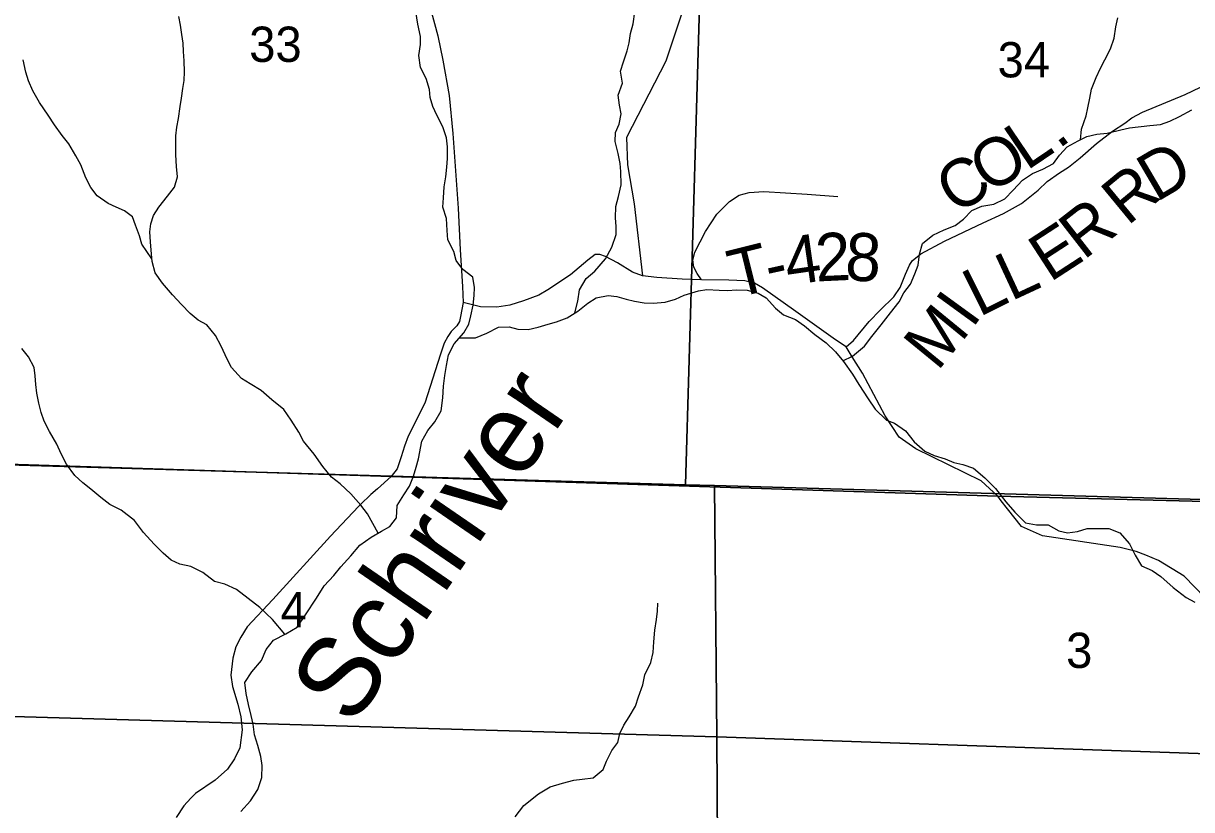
# Model space of a CAD drawing. Extents: x 2043100 to 2470832, y 443715 to 810583.
# Drawn here: x 2237420 to 2244735, y 604826 to 609746 of the extents above; entities that cross this region are included whole.
import ezdxf

# ---------------------------------------------------------------- set-up
doc = ezdxf.new("R2010")
doc.units = 0
for name, color, linetype in [('GM_X_County_Road', 7, 'Continuous'), ('GM_X_Minor_River', 7, 'Continuous'), ('GM_X_Minor_River_Text', 7, 'Continuous'), ('GM_X_Section', 7, 'Continuous'), ('GM_X_Section_Text', 7, 'Continuous'), ('GM_X_Township', 7, 'Continuous'), ('GM_X_Township_Road', 7, 'Continuous'), ('GM_X_Township_Road_Text', 7, 'Continuous'), ('GM_X_Township_ROW', 7, 'Continuous')]:
    doc.layers.add(name, color=color, linetype=linetype)

msp = doc.modelspace()

# ---------------------------------------------------------------- linework, layer by layer
at = {"layer": 'GM_X_County_Road'}
for points in [[(2239966.3, 609845.8), (2240016.1, 609668.8), (2240046.2, 609516.2), (2240085.4, 609295.3), (2240108.4, 609056.5), (2240142.5, 608589.2), (2240155.3, 608328.6), (2240170.4, 608100), (2240173.1, 607999.8), (2240158, 607911.8), (2240151.6, 607879.9), (2240133.2, 607854), (2240098.8, 607818.4), (2240078.3, 607786.6), (2240055.8, 607744.8), (2240032.9, 607675), (2239933, 607369.7), (2239830.3, 607162.6), (2239807.5, 607100.8), (2239786.6, 607033), (2239770, 606989.1), (2239761.6, 606959.1), (2239722.4, 606909.9), (2239637.9, 606832.5), (2239595.5, 606797), (2239530.6, 606735.7), (2239519.9, 606724.2), (2239519.4, 606723.7)], [(2243543.1, 606758.7), (2243521.3, 606786.8), (2243416.6, 606884.1), (2243008.2, 607083.2), (2242903.5, 607157.5), (2242815.6, 607289.7), (2242673.7, 607558.1), (2242610.2, 607659.3), (2242571.3, 607720.9), (2242504.6, 607766), (2242255.9, 607942.7), (2242047.7, 608091.9), (2241997.2, 608121.2), (2241937, 608134.4), (2241836.8, 608139), (2241666.7, 608140.5), (2241544.5, 608144.7), (2241386.2, 608156.5), (2241296.5, 608166.5), (2241233.7, 608188.3), (2241140.8, 608247.1), (2241066.1, 608288.1), (2241029.9, 608299.6), (2240999.9, 608299.1), (2240954.4, 608264.4), (2240845.6, 608172.7), (2240704.8, 608078.5), (2240647.3, 608045.6), (2240551.7, 608010.2), (2240466, 607982.9), (2240384.2, 607969.7), (2240282, 607972.2), (2240173.1, 607999.8)], [(2239519.4, 606723.7), (2239344, 606537.7), (2238982.7, 606141.5), (2238822.4, 605969.2), (2238781.5, 605905.7), (2238750.7, 605843.9), (2238731.8, 605774.1), (2238718.5, 605668), (2238729.6, 605595.8), (2238762.2, 605485.2), (2238781.2, 605406.8), (2238790.2, 605324.5), (2238774.7, 605212.5), (2238741.8, 605142.8), (2238699, 605079.3), (2238620.1, 605010.1), (2238498.9, 604927.5), (2238468.5, 604897.9), (2238423.9, 604850.3), (2238376.9, 604776.8)], [(2244819.3, 606150.7), (2244689.1, 606286.7), (2244527.1, 606384.5), (2244449.4, 606418.3), (2244388.7, 606441.9), (2244287.4, 606465.6), (2243800.9, 606539.7), (2243669.7, 606597.2), (2243582, 606708.6), (2243543.1, 606758.7)]]:
    msp.add_lwpolyline(points, dxfattribs=at)
at = {"layer": 'GM_X_Minor_River'}
for points in [[(2239642.6, 606556.5), (2239575.6, 606676.9), (2239533.1, 606730.6), (2239470.5, 606802.1), (2239404, 606863.6), (2239349.7, 606907.2), (2239295.1, 606972.8), (2239240.5, 607050.4), (2239173.8, 607131.8), (2239145.3, 607187.7), (2239096.7, 607263.3), (2239050.2, 607328.9), (2238975.7, 607390.4), (2238909.2, 607447.8), (2238840.9, 607489.3), (2238786.6, 607522.8), (2238724.1, 607592.4), (2238695.6, 607644.2), (2238658.9, 607725.9), (2238622.4, 607793.7), (2238569.8, 607859.3), (2238515.6, 607888.8), (2238465.3, 607930.4), (2238410.8, 607986), (2238354.3, 608047.6), (2238291.7, 608121.1), (2238245.2, 608184.7), (2238226.6, 608256.7), (2238219.9, 608326.7), (2238215.5, 608378.7), (2238212.9, 608440.7), (2238218.5, 608490.8), (2238234, 608543), (2238267.5, 608595.3), (2238322.9, 608663.8), (2238366.3, 608720.2), (2238385.7, 608786.5), (2238379.2, 608850.5), (2238374.6, 608922.5), (2238373.9, 608990.5), (2238375.5, 609042.6), (2238381, 609096.7), (2238390.5, 609150.8), (2238401.9, 609225), (2238409.4, 609279.1), (2238418.8, 609339.2), (2238426.4, 609389.3), (2238429.9, 609443.4), (2238427.3, 609511.5), (2238422.8, 609569.5), (2238420.3, 609621.5), (2238411.8, 609677.5), (2238403.3, 609735.5), (2238392.9, 609789.4)], [(2240074.9, 608973.1), (2240070.4, 609029.2), (2240045.8, 609099), (2240009.2, 609170.7), (2239984.7, 609226.6), (2239968.2, 609282.5), (2239963.8, 609332.5), (2239941.2, 609400.4), (2239906.6, 609470.1), (2239895.9, 609544.1), (2239907.3, 609614.3), (2239906.9, 609664.3), (2239890.2, 609740.2), (2239877.5, 609820.2)], [(2240874, 607934), (2240890.8, 608007.3), (2240902.2, 608079.5), (2240943.5, 608149.9), (2240999.1, 608196.4), (2241064.3, 608273), (2241105.7, 608345.4), (2241132.9, 608425.8), (2241132.5, 608475.8), (2241128, 608529.8), (2241129.4, 608599.9), (2241146.8, 608662.1), (2241162.2, 608736.3), (2241161.4, 608818.3), (2241157, 608868.3), (2241144.4, 608932.3), (2241125.8, 609006.2), (2241127.3, 609064.2), (2241150.8, 609114.5), (2241164.2, 609180.7), (2241151.8, 609234.6), (2241145.2, 609296.6), (2241170.5, 609372.9), (2241159.9, 609446.9), (2241177.3, 609505.1), (2241200.7, 609573.3), (2241212.3, 609623.5), (2241221.7, 609683.6), (2241239.2, 609743.8), (2241248.5, 609818)], [(2244039.9, 609018.2), (2244044.9, 609083.3), (2244074.2, 609167.7), (2244085.7, 609217.8), (2244097.2, 609278), (2244108.7, 609334.1), (2244138, 609406.4), (2244165.5, 609466.7), (2244191, 609519), (2244226.3, 609587.3), (2244249.7, 609653.6), (2244261.1, 609723.8), (2244272.6, 609779.9)], [(2238225, 608273.5), (2238161.6, 608364.2), (2238147.2, 608416.1), (2238122.6, 608483.9), (2238104.2, 608535.8), (2238053.9, 608573.4), (2238001.7, 608595), (2237951.5, 608618.6), (2237881.2, 608666), (2237842.7, 608719.8), (2237812.2, 608779.5), (2237779.5, 608861.3), (2237749, 608917.1), (2237704.4, 608992.8), (2237664, 609044.5), (2237615.4, 609112.1), (2237574.9, 609171.8), (2237520.3, 609251.4), (2237479.6, 609323.2), (2237453.1, 609387), (2237434.6, 609440.9), (2237418, 609518.8)], [(2242550.8, 607634.4), (2242612.6, 607663.8), (2242686, 607726.5), (2242733.4, 607787), (2242790.7, 607859.5), (2242850, 607934.1), (2242903.4, 608002.6), (2242932.8, 608058.9), (2242974.3, 608113.3), (2243001.7, 608179.6), (2243023.2, 608233.8), (2243030.6, 608302), (2243050, 608368.2), (2243115.5, 608420.8), (2243185.2, 608453.4), (2243254.9, 608482), (2243306.5, 608520.5), (2243358, 608575), (2243421.7, 608601.6), (2243497.5, 608614.2), (2243565.2, 608648.9), (2243618.6, 608701.4), (2243676, 608765.9), (2243739.6, 608806.5), (2243803.3, 608833.1), (2243871, 608869.7), (2243908.5, 608922), (2243956, 608972.5), (2244025.6, 609011.1), (2244079.3, 609037.6), (2244141.2, 609052.2), (2244207, 609058.7), (2244290.8, 609079.5), (2244346.6, 609092), (2244472.4, 609107), (2244540.3, 609113.6), (2244598.1, 609134.2), (2244659.8, 609162.7), (2244737.4, 609205.4)], [(2238782.6, 604814.7), (2238842, 604881.2), (2238887.3, 604951.7), (2238912.7, 605025.9), (2238916, 605102), (2238907.5, 605158), (2238888.9, 605227.9), (2238868.3, 605293.8), (2238859.7, 605359.8), (2238847.3, 605413.7), (2238828.7, 605483.6), (2238816.1, 605551.5), (2238807.5, 605621.5), (2238850.8, 605687.9), (2238910.2, 605758.5), (2238939.5, 605826.8), (2238987, 605887.2), (2239062.6, 605925.9), (2239134.2, 605966.6), (2239187.4, 606045.1), (2239254.5, 606149.8), (2239303.7, 606226.2), (2239363.1, 606290.8), (2239408.6, 606345.2), (2239470, 606413.8), (2239527.3, 606480.4), (2239596.8, 606531), (2239662.5, 606567.6), (2239714.2, 606598.1), (2239755.6, 606652.5), (2239761, 606728.6), (2239802.3, 606795), (2239837.8, 606849.3), (2239863.3, 606911.6), (2239878.8, 606967.8), (2239894.3, 607022), (2239915.3, 607132.2), (2239952.7, 607198.6), (2239996.2, 607253), (2240035.5, 607321.4), (2240046.8, 607403.6), (2240050.1, 607475.7), (2240059.5, 607541.8), (2240069, 607605.9), (2240082.4, 607672.1), (2240117.7, 607740.5), (2240177.1, 607809), (2240208.6, 607863.3), (2240222.1, 607915.5), (2240237.5, 607981.7), (2240243, 608043.8), (2240244.5, 608093.8), (2240234, 608157.8), (2240171.6, 608205.3), (2240129.1, 608263), (2240114.6, 608318.9), (2240078, 608390.7), (2240073.5, 608450.7), (2240068.8, 608524.7), (2240046.2, 608596.6), (2240049.7, 608654.6), (2240055.1, 608722.8), (2240064.5, 608784.9), (2240072, 608847), (2240075.5, 608901.1), (2240074.9, 608973.1)], [(2240149.5, 607777.2), (2240251.3, 607777.6), (2240321, 607808.3), (2240394.6, 607844.9), (2240462.5, 607847.5), (2240516.6, 607832), (2240580.6, 607830.5), (2240644.4, 607845.1), (2240706.2, 607863.6), (2240758.1, 607878.1), (2240825.8, 607902.7), (2240891.4, 607945.3), (2240954.9, 607995.9), (2241006.5, 608028.3), (2241082.4, 608043), (2241136.4, 608037.5), (2241194.5, 608019.9), (2241246.5, 608008.4), (2241306.6, 607996.9), (2241362.6, 607995.4), (2241438.5, 608002), (2241504.2, 608020.6), (2241558, 608045.1), (2241647.7, 608071.9), (2241699.6, 608080.3), (2241777.5, 608077), (2241829.5, 608075.4), (2241885.5, 608077.9), (2241951.4, 608076.5), (2242021.5, 608057.1), (2242071.8, 608027.5), (2242130.3, 607963.9), (2242180.6, 607922.3), (2242254.8, 607893), (2242311.1, 607853.4), (2242375.6, 607799.9), (2242446, 607746.5), (2242504.4, 607690.9), (2242554.9, 607629.3), (2242611.6, 607551.8), (2242652.1, 607486), (2242708.9, 607396.5), (2242753.4, 607330.8), (2242824, 607263.3), (2242874.1, 607243.8), (2242942.5, 607196.3), (2242997, 607126.7), (2243065.5, 607069.3), (2243123.7, 607041.8), (2243191.8, 607020.3), (2243246, 606998.8), (2243302.1, 606985.2), (2243370.2, 606961.8), (2243440.7, 606902.4), (2243507.2, 606834.9), (2243571.9, 606751.4), (2243628.5, 606687.8), (2243695, 606620.4), (2243763.1, 606608.9), (2243837, 606607.6), (2243903.3, 606570.1), (2243957.4, 606558.6), (2244021.2, 606567.1), (2244081, 606585.7), (2244165, 606584.4), (2244216.9, 606584.8), (2244285.1, 606557.4), (2244345.7, 606489.9), (2244382.3, 606418.1), (2244420.8, 606352.4), (2244487, 606323), (2244543.3, 606285.4), (2244619.9, 606216), (2244700.4, 606152.7), (2244754.6, 606123.1)], [(2239056.2, 605922.7), (2238979.8, 606015.3), (2238901.2, 606090.7), (2238826.8, 606146.1), (2238754.3, 606203.5), (2238682.1, 606236.9), (2238616, 606252.3), (2238543.6, 606309.8), (2238469.3, 606347.2), (2238399.2, 606362.6), (2238345, 606386.1), (2238294.7, 606429.7), (2238238.2, 606487.3), (2238171.6, 606560.8), (2238115, 606634.3), (2238032.5, 606699.7), (2237962.2, 606735.1), (2237905.9, 606778.7), (2237843.5, 606830.2), (2237793.1, 606869.8), (2237742.8, 606917.4), (2237690.2, 606987), (2237657.6, 607052.8), (2237629.1, 607112.6), (2237584.4, 607192.2), (2237549.9, 607256), (2237531.4, 607311.9), (2237516.9, 607369.8), (2237504.4, 607431.8), (2237497.9, 607485.7), (2237493.4, 607539.8), (2237487, 607591.7), (2237452.4, 607659.5), (2237410, 607711.2)], [(2240499.7, 604781.4), (2240553, 604851.9), (2240646.3, 604924.8), (2240717.8, 604967.5), (2240795.6, 604992.1), (2240867.3, 605010.8), (2240919.3, 605017.2), (2240987.1, 605023.8), (2241050.6, 605076.4), (2241072.2, 605128.6), (2241105.5, 605195), (2241143.1, 605245.3), (2241154.6, 605301.5), (2241180.1, 605353.7), (2241213.6, 605406.1), (2241253, 605472.4), (2241272.4, 605530.7), (2241299.8, 605606.9), (2241311.2, 605669.1), (2241348.5, 605745.5), (2241363.9, 605809.7), (2241367.3, 605875.7), (2241374.7, 605947.9), (2241384.1, 606016), (2241391.6, 606068.1), (2241393.2, 606118.2)]]:
    msp.add_lwpolyline(points, dxfattribs=at)
at = {"layer": 'GM_X_Section'}
for points in [[(2241726, 612351.6), (2241567, 606857.8), (2236471.5, 607008.9), (2236315.4, 607015.3), (2236416.6, 612484.5)], [(2241726, 612351.6), (2247023.2, 612242.6), (2246904.6, 606705.2), (2241747.1, 606853.7), (2241567, 606857.8)], [(2236471.5, 607008.9), (2241567, 606857.8), (2241747.1, 606853.7), (2241761.4, 605281.2), (2236485.7, 605432.7)], [(2241747.1, 606853.7), (2246904.6, 606705.2), (2247060.7, 606700.8), (2247067.3, 605097.3), (2241761.4, 605281.2)], [(2236485.7, 605432.7), (2241761.4, 605281.2), (2241794.9, 599939.5), (2236499.3, 600090.5)], [(2241761.4, 605281.2), (2247067.3, 605097.3), (2247072.3, 599804.2), (2241794.9, 599939.5)]]:
    msp.add_lwpolyline(points, close=True, dxfattribs=at)
at = {"layer": 'GM_X_Township'}
for points in [[(2258081.3, 633732.5), (2257992.6, 628603.2), (2257760.5, 615186.1), (2257653.2, 607589.5), (2257624.6, 606994.4), (2257596.4, 606358.1), (2253890.2, 606463.4), (2249021.7, 606637.8), (2248304.7, 606663.3), (2243521.3, 606786.8), (2239722.4, 606909.9), (2234400.7, 607082.4), (2233675.1, 607105.9), (2233758.1, 612789.2), (2233874.4, 620743.5), (2233877.9, 620982.4), (2233882.7, 621311.5), (2233884.4, 621427.4), (2233890.3, 621836.9), (2233896.9, 622286.3), (2233904.3, 622790.6), (2233907.5, 623014), (2234072.5, 630720.1), (2234171.5, 633589.1)], [(2234400.7, 607082.4), (2239722.4, 606909.9), (2243521.3, 606786.8), (2248304.7, 606663.3), (2249021.7, 606637.8), (2253890.2, 606463.4), (2257596.4, 606358.1), (2257565.4, 605638.9), (2257563.6, 605306.8), (2257562.2, 605061.7), (2257568.4, 604957), (2257564.9, 604475.8), (2257574, 602803.7), (2257579.2, 602655.8), (2257603, 601401.2), (2257611.2, 601163.6), (2257605.5, 595412.8)]]:
    msp.add_lwpolyline(points, dxfattribs=at)
at = {"layer": 'GM_X_Township_Road'}
for points in [[(2242571.3, 607720.9), (2242618.8, 607761.6), (2242715.1, 607881.2), (2242784.2, 607952.3), (2242871.1, 608035.7), (2242910.3, 608092.4), (2242943.1, 608177), (2242968.3, 608233.5), (2242986, 608259.8), (2243039.4, 608304.6), (2243188.3, 608382.9), (2243428.9, 608498.6), (2243558.1, 608556.6), (2243669.3, 608618.3), (2243774.2, 608701.9), (2243831.5, 608756.8), (2243908.8, 608810.1), (2243964.3, 608846.9), (2244037.6, 608904.1), (2244140.3, 608993.7), (2244239.3, 609071.3), (2244316.6, 609122.5), (2244360.2, 609155.2), (2244427.8, 609190.2), (2244694.4, 609300.3), (2244930.9, 609413.9)], [(2241666.7, 608140.5), (2241638.1, 608180.2), (2241617.5, 608219.9), (2241610.9, 608265.9), (2241624.2, 608314.2), (2241690.4, 608443.4), (2241762.9, 608552.6), (2241841.8, 608631.9), (2241901.3, 608670.8), (2241965.1, 608687.8), (2242057.1, 608693.1), (2242327.5, 608677), (2242519.9, 608661.7)]]:
    msp.add_lwpolyline(points, dxfattribs=at)
at = {"layer": 'GM_X_Township_ROW'}
msp.add_lwpolyline([(2242208.6, 611530.4), (2241935.5, 610905.3), (2241696.4, 610266.7), (2241443, 609509.7), (2241195.6, 609031.3), (2241202.1, 608861), (2241243.6, 608617.2), (2241296.5, 608166.5)], dxfattribs=at)

# ---------------------------------------------------------------- texts
at = {"layer": 'GM_X_Minor_River_Text'}
msp.add_text('Schriver', height=499.98, rotation=55.52913, dxfattribs=at).set_placement((2239478.6, 605335.1))
at = {"layer": 'GM_X_Section_Text'}
for s, height, p in [('33', 220.83, (2238834.2, 609505)), ('34', 220.83, (2243520.2, 609408.2)), ('4', 220.8, (2239030, 605967.5)), ('3', 220.8, (2243949.2, 605712.2))]:
    msp.add_text(s, height=height, rotation=0.00001, dxfattribs=at).set_placement(p)
at = {"layer": 'GM_X_Township_Road_Text'}
for s, rotation, p in [('L', 34.06568, (2243702.1, 608820.8)), ('O', 31.9342, (2243467.9, 608674.5)), ('.', 36.75962, (2243900.6, 608955.4)), ('D', 30.41272, (2244513.2, 608624)), ('C', 31.7737, (2243257.6, 608544.2)), ('R', 39.48481, (2244333.3, 608474.5)), ('R', 37.84241, (2244058.6, 608260.6)), ('E', 32.99877, (2243847.8, 608122.4)), ('4', 8.22945, (2242208.7, 608104.8)), ('2', 2.67062, (2242383.9, 608130.5)), ('8', 357.24597, (2242561, 608139.1)), ('T', 13.95413, (2241878.4, 608025.7)), ('L', 24.90893, (2243603.9, 608005.5)), ('-', 12.40604, (2242094, 608079.3)), ('L', 26.47306, (2243405, 607906.4)), ('I', 54.02835, (2243361.5, 607831.1)), ('M', 50.72576, (2243143.8, 607564.1))]:
    msp.add_text(s, height=300, rotation=rotation, dxfattribs=at).set_placement(p)

doc.saveas('drawing.dxf')
